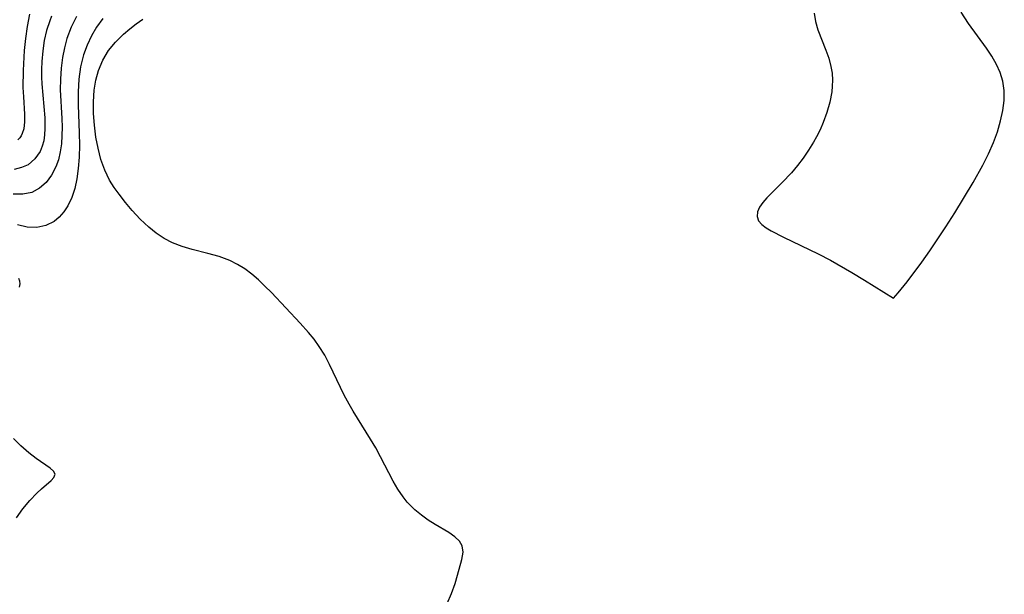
# Model space of a CAD drawing. Header units: inches. Extents: x 1073367 to 1082519, y 1569854 to 1574957.
# Tile 426 of 565: x 1078256 to 1078405, y 1573565 to 1573652. Entities that reach past the tile are written whole.
import ezdxf

# ---------------------------------------------------------------- set-up
doc = ezdxf.new("R2010")
doc.units = ezdxf.units.IN
doc.header["$MEASUREMENT"] = 0
doc.layers.add('CGG_CurvaNivelLidar_v1', color=7, linetype='Continuous', lineweight=30, true_color=0x008008)

msp = doc.modelspace()

# ---------------------------------------------------------------- linework, layer by layer
at = {"layer": 'CGG_CurvaNivelLidar_v1'}
for points in [[(1078264.4786, 1573652.9021, 70), (1078263.6601, 1573651.2695, 70), (1078263.0247, 1573649.5397, 70), (1078262.6489, 1573648.1335, 70), (1078262.3653, 1573646.6939, 70), (1078262.1446, 1573645.0532, 70), (1078262.0302, 1573643.3944, 70), (1078262.0227, 1573641.7772, 70), (1078262.2392, 1573637.4168, 70), (1078262.2809, 1573636.1, 70), (1078262.2709, 1573634.8057, 70), (1078262.1875, 1573633.543, 70), (1078262.01, 1573632.3208, 70), (1078261.7322, 1573631.1547, 70), (1078261.3481, 1573630.0607, 70), (1078260.6879, 1573628.7825, 70), (1078259.8604, 1573627.6852, 70), (1078258.8809, 1573626.8094, 70), (1078257.6915, 1573626.1887, 70), (1078256.3488, 1573625.922, 70), (1078254.8767, 1573625.9252, 70)], [(1078260.69, 1573652.962, 69.5), (1078260.407, 1573652.2611, 69.5), (1078259.934, 1573650.7722, 69.5), (1078259.5896, 1573649.2353, 69.5), (1078259.3554, 1573647.6656, 69.5), (1078259.2199, 1573646.0763, 69.5), (1078259.179, 1573644.8708, 69.5), (1078259.1887, 1573643.6663, 69.5), (1078259.2346, 1573642.6683, 69.5), (1078259.668, 1573637.488, 69.5), (1078259.6966, 1573635.8693, 69.5), (1078259.637, 1573634.9328, 69.5), (1078259.5021, 1573634.0394, 69.5), (1078259.2786, 1573633.1975, 69.5), (1078258.9609, 1573632.4202, 69.5), (1078258.1792, 1573631.2594, 69.5), (1078257.1238, 1573630.3885, 69.5), (1078256.1345, 1573629.9456, 69.5), (1078255.0203, 1573629.6677, 69.5)], [(1078257.3622, 1573653.2509, 69), (1078256.9819, 1573651.3956, 69), (1078256.7164, 1573649.5662, 69), (1078256.5317, 1573647.7251, 69), (1078256.3664, 1573644.7181, 69), (1078256.3548, 1573642.1087, 69), (1078256.4105, 1573640.7048, 69), (1078256.5895, 1573638.075, 69), (1078256.5994, 1573636.8901, 69), (1078256.4679, 1573635.8156, 69), (1078256.2554, 1573635.1475, 69), (1078256.0674, 1573634.7802, 69), (1078255.8652, 1573634.4874, 69), (1078255.5865, 1573634.1793, 69)], [(1078376.499, 1573653.3884, 71.5), (1078376.6737, 1573652.1457, 71.5), (1078377.0549, 1573650.868, 71.5), (1078378.2341, 1573647.8062, 71.5), (1078378.6777, 1573646.5744, 71.5), (1078379.0255, 1573645.3064, 71.5), (1078379.1919, 1573644.2695, 71.5), (1078379.2533, 1573643.2074, 71.5), (1078379.225, 1573642.3238, 71.5), (1078379.1319, 1573641.4322, 71.5), (1078378.838, 1573639.8817, 71.5), (1078378.3996, 1573638.3283, 71.5), (1078377.8365, 1573636.7851, 71.5), (1078377.3697, 1573635.7073, 71.5), (1078376.8481, 1573634.6471, 71.5), (1078376.3945, 1573633.821, 71.5), (1078375.633, 1573632.5846, 71.5), (1078374.8067, 1573631.3932, 71.5), (1078373.9285, 1573630.2519, 71.5), (1078373.0096, 1573629.1686, 71.5), (1078371.6013, 1573627.6803, 71.5), (1078369.3111, 1573625.3764, 71.5), (1078368.6866, 1573624.6686, 71.5), (1078368.1758, 1573623.9496, 71.5), (1078367.8682, 1573623.2494, 71.5), (1078367.817, 1573622.5311, 71.5), (1078368.045, 1573621.8697, 71.5), (1078368.5118, 1573621.3142, 71.5), (1078369.1795, 1573620.8065, 71.5), (1078369.9556, 1573620.3351, 71.5), (1078371.844, 1573619.371, 71.5), (1078377.1024, 1573616.8351, 71.5), (1078378.9573, 1573615.8691, 71.5), (1078382.2127, 1573614.0201, 71.5), (1078384.1393, 1573612.8534, 71.5), (1078388.5, 1573610.1055, 71.5), (1078389.2324, 1573610.9126, 71.5), (1078390.6029, 1573612.6112, 71.5), (1078392.8328, 1573615.5949, 71.5), (1078394.0304, 1573617.3018, 71.5), (1078396.4443, 1573620.932, 71.5), (1078397.8157, 1573623.0936, 71.5), (1078400.5985, 1573627.6976, 71.5), (1078402.0594, 1573630.3079, 71.5), (1078402.9298, 1573632.0279, 71.5), (1078403.6998, 1573633.7656, 71.5), (1078404.3019, 1573635.4049, 71.5), (1078404.7856, 1573637.0488, 71.5), (1078405.1259, 1573638.6009, 71.5), (1078405.3242, 1573640.1356, 71.5), (1078405.3427, 1573641.6433, 71.5), (1078405.1409, 1573643.0789, 71.5), (1078404.7297, 1573644.372, 71.5), (1078404.1417, 1573645.6318, 71.5), (1078403.4244, 1573646.8669, 71.5), (1078402.6181, 1573648.0845, 71.5), (1078399.928, 1573651.8166, 71.5), (1078398.7833, 1573653.5668, 71.5)], [(1078268.4752, 1573652.5791, 70.5), (1078267.5214, 1573651.2911, 70.5), (1078266.7438, 1573649.9582, 70.5), (1078266.0884, 1573648.5439, 70.5), (1078265.5582, 1573647.062, 70.5), (1078265.1042, 1573645.249, 70.5), (1078264.8321, 1573643.3779, 70.5), (1078264.733, 1573641.4432, 70.5), (1078264.7494, 1573639.4804, 70.5), (1078264.9019, 1573635.155, 70.5), (1078264.9226, 1573633.3349, 70.5), (1078264.8633, 1573631.5469, 70.5), (1078264.7244, 1573629.7994, 70.5), (1078264.525, 1573628.2589, 70.5), (1078264.2179, 1573626.7886, 70.5), (1078263.7581, 1573625.3982, 70.5), (1078263.1487, 1573624.1289, 70.5), (1078262.5546, 1573623.2176, 70.5), (1078261.8687, 1573622.4245, 70.5), (1078261.0891, 1573621.7744, 70.5), (1078259.8342, 1573621.1433, 70.5), (1078258.4437, 1573620.8603, 70.5), (1078257.0032, 1573620.9253, 70.5), (1078255.5178, 1573621.269, 70.5)], [(1078320.7703, 1573563.7469, 71), (1078321.4257, 1573565.2763, 71), (1078321.965, 1573566.7814, 71), (1078322.3448, 1573568.045, 71), (1078323.0049, 1573570.4569, 71), (1078323.1827, 1573571.5474, 71), (1078323.0577, 1573572.508, 71), (1078322.6157, 1573573.2333, 71), (1078321.9127, 1573573.8934, 71), (1078321.022, 1573574.5161, 71), (1078318.9334, 1573575.7554, 71), (1078317.8922, 1573576.4246, 71), (1078316.8619, 1573577.171, 71), (1078315.8683, 1573577.992, 71), (1078314.7033, 1573579.1568, 71), (1078314.0707, 1573579.9528, 71), (1078313.2878, 1573581.1091, 71), (1078312.5599, 1573582.3417, 71), (1078310.6525, 1573586.0263, 71), (1078309.9116, 1573587.3697, 71), (1078309.1235, 1573588.7021, 71), (1078306.4723, 1573592.9349, 71), (1078305.853, 1573594.0203, 71), (1078305.1359, 1573595.4051, 71), (1078302.9106, 1573600.0518, 71), (1078302.1596, 1573601.4487, 71), (1078301.3294, 1573602.7915, 71), (1078300.5432, 1573603.8801, 71), (1078299.6962, 1573604.928, 71), (1078298.4523, 1573606.3399, 71), (1078294.073, 1573610.9664, 71), (1078293.0941, 1573611.9652, 71), (1078292.0929, 1573612.9211, 71), (1078291.0882, 1573613.7837, 71), (1078290.0363, 1573614.5668, 71), (1078288.9196, 1573615.2578, 71), (1078287.7484, 1573615.8386, 71), (1078286.1156, 1573616.4406, 71), (1078284.4294, 1573616.9121, 71), (1078282.0298, 1573617.512, 71), (1078280.508, 1573617.9595, 71), (1078279.0397, 1573618.5292, 71), (1078277.7732, 1573619.1956, 71), (1078276.5736, 1573619.993, 71), (1078275.4411, 1573620.9015, 71), (1078274.1533, 1573622.1296, 71), (1078272.9391, 1573623.4505, 71), (1078271.9162, 1573624.6579, 71), (1078270.9414, 1573625.8931, 71), (1078270.1862, 1573626.9339, 71), (1078269.5071, 1573628.0168, 71), (1078268.7652, 1573629.5532, 71), (1078268.1864, 1573631.1846, 71), (1078267.7468, 1573632.884, 71), (1078267.4321, 1573634.5871, 71), (1078267.2049, 1573636.372, 71), (1078267.0766, 1573638.1659, 71), (1078267.0566, 1573639.9502, 71), (1078267.1655, 1573641.7052, 71), (1078267.4049, 1573643.2488, 71), (1078267.8116, 1573644.7169, 71), (1078268.4775, 1573646.2759, 71), (1078269.3528, 1573647.714, 71), (1078270.4253, 1573649.0178, 71), (1078271.6342, 1573650.2161, 71), (1078272.5567, 1573651.0288, 71), (1078273.5249, 1573651.7887, 71), (1078274.548, 1573652.4746, 71)], [(1078255.8276, 1573611.7902, 71), (1078255.9144, 1573612.3018, 71), (1078255.8858, 1573612.6943, 71), (1078255.7435, 1573613.0989, 71)], [(1078255.3501, 1573576.7384, 71), (1078256.3476, 1573578.1286, 71), (1078257.4079, 1573579.3854, 71), (1078258.4736, 1573580.4941, 71), (1078259.1836, 1573581.1604, 71), (1078260.6167, 1573582.4075, 71), (1078261.063, 1573582.9107, 71), (1078261.2168, 1573583.3728, 71), (1078261.0071, 1573583.8286, 71), (1078260.491, 1573584.2994, 71), (1078258.3762, 1573585.7564, 71), (1078257.2198, 1573586.6457, 71), (1078256.0446, 1573587.673, 71), (1078254.9053, 1573588.832, 71)]]:
    msp.add_polyline3d(points, dxfattribs=at)

doc.saveas('drawing.dxf')
